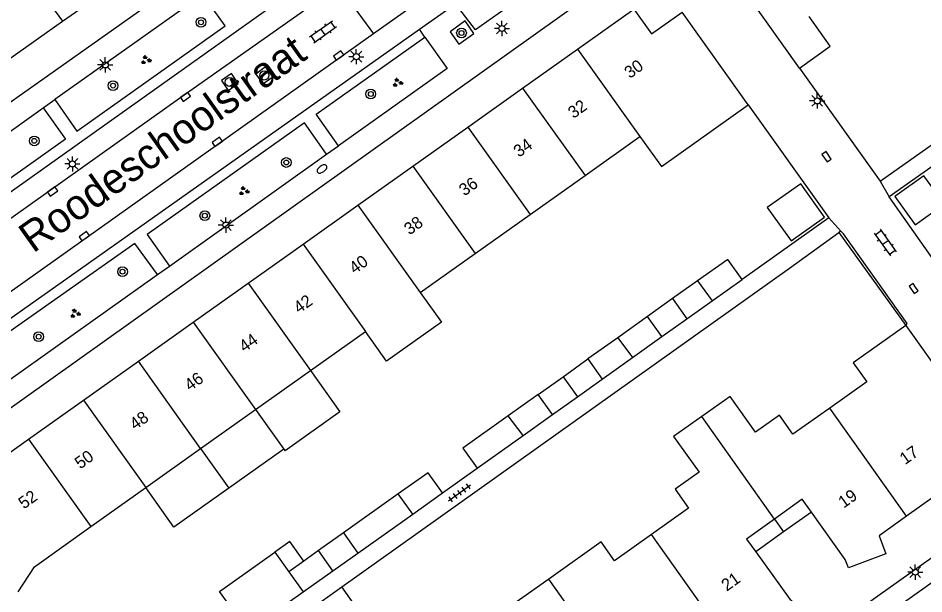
# Model space of a CAD drawing. Extents: x 124000 to 128010, y 398999 to 403000.
# Drawn here: x 126739.4 to 126814, y 399770.5 to 399818 of the extents above; entities that cross this region are included whole.
import ezdxf

# ---------------------------------------------------------------- set-up
doc = ezdxf.new("R2010")
doc.units = 0
for name, color, linetype in [('gg-afsc-erfafscheiding', 7, 'Continuous'), ('gg-afsc-hekwerk', 7, 'Continuous'), ('gg-afsc-muur', 7, 'Continuous'), ('gg-anno-huisnummerreeks BGT', 7, 'Continuous'), ('gg-anno-openbare ruimte label', 7, 'Continuous'), ('gg-bbg-gedigitaliseerde bebouwing', 7, 'Continuous'), ('gg-bbg-gedigitaliseerde bijgebouw', 7, 'Continuous'), ('gg-bbg-hoofdgebouw', 7, 'Continuous'), ('gg-bbg-luifel en loopbrug', 7, 'Continuous'), ('gg-bbg-tussenscheiding', 7, 'Continuous'), ('gg-knt-verharding', 7, 'Continuous'), ('gg-knt-verharding nz', 7, 'Continuous'), ('gt-grn-weggrens', 7, 'Continuous'), ('gt-symb-boom', 7, 'Continuous'), ('gt-symb-brandkraan', 7, 'Continuous'), ('gt-symb-groenvak', 7, 'Continuous'), ('gt-symb-klinker verharding', 7, 'Continuous'), ('gt-symb-kolk', 7, 'Continuous'), ('gt-symb-lichtmast', 7, 'Continuous'), ('gt-symb-rioolschacht', 7, 'Continuous'), ('gt-symb-tegel verharding', 7, 'Continuous')]:
    doc.layers.add(name, color=color, linetype=linetype)

# ---------------------------------------------------------------- blocks, each defined once
blk = doc.blocks.new('gt0-KOLK')
at = {"layer": 'gt-symb-kolk'}
blk.add_lwpolyline([(0, 0), (0.375, 0), (0.375, 0.4), (-0.375, 0.4), (-0.375, 0), (0, 0)], dxfattribs=at)
blk = doc.blocks.new('gt0-LMAST')
at = {"layer": 'gt-symb-lichtmast'}
for p, q in [((-0.182, 0.173), (-0.447, 0.438)), ((-0.005, 0.246), (-0.005, 0.621)), ((0.172, 0.173), (0.437, 0.438)), ((-0.255, -0.004), (-0.63, -0.004)), ((-0.182, -0.181), (-0.447, -0.446)), ((-0.005, -0.254), (-0.005, -0.629)), ((0.437, -0.446), (0.172, -0.181)), ((0.245, -0.004), (0.62, -0.004))]:
    blk.add_line(p, q, dxfattribs=at)
blk.add_circle((-0.005, -0.004), 0.25, dxfattribs=at)
blk = doc.blocks.new('gt0-KL1')
at = {"layer": 'gt-symb-klinker verharding'}
for p, q in [((-1.15, 0.3), (1.15, 0.3)), ((-1, -0.3), (-1, 0.3)), ((-0.5, 0.3), (-0.5, 0.45)), ((0, -0.3), (0, 0.3)), ((0.5, 0.3), (0.5, 0.45)), ((1, -0.3), (1, 0.3)), ((-1.15, -0.3), (1.15, -0.3)), ((-0.5, -0.45), (-0.5, -0.3)), ((0.5, -0.45), (0.5, -0.3))]:
    blk.add_line(p, q, dxfattribs=at)
blk = doc.blocks.new('gt0-BOOM')
at = {"layer": 'gt-symb-boom'}
for radius in [0.4, 0.2]:
    blk.add_circle((0, 0), radius, dxfattribs=at)
blk = doc.blocks.new('gt0-GRVAK')
at = {"layer": 'gt-symb-groenvak'}
for p, q in [((-0.11, 0.189), (-0.228, 0.24)), ((-0.182, 0.153), (0.088, 0.153)), ((-0.091, 0.211), (-0.156, 0.322)), ((-0.047, 0.214), (-0.047, 0.393)), ((-0.004, 0.211), (0.061, 0.322)), ((0.015, 0.189), (0.133, 0.24)), ((0.262, -0.052), (0.197, 0.059)), ((0.305, -0.049), (0.305, 0.13)), ((0.349, -0.052), (0.414, 0.059)), ((-0.245, -0.228), (-0.363, -0.177)), ((-0.318, -0.264), (-0.047, -0.264)), ((-0.226, -0.206), (-0.291, -0.095)), ((-0.183, -0.203), (-0.183, -0.024)), ((-0.139, -0.206), (-0.074, -0.095)), ((-0.12, -0.228), (-0.002, -0.177)), ((0.243, -0.074), (0.125, -0.023)), ((0.17, -0.11), (0.441, -0.11)), ((0.368, -0.074), (0.486, -0.023))]:
    blk.add_line(p, q, dxfattribs=at)
blk = doc.blocks.new('gt0-TEG1')
at = {"layer": 'gt-symb-tegel verharding'}
for p, q in [((-1.125, 0), (1.125, 0)), ((-0.9, -0.25), (-0.9, 0.25)), ((-0.45, -0.25), (-0.45, 0.25)), ((0, -0.25), (0, 0.25)), ((0.45, -0.25), (0.45, 0.25)), ((0.9, -0.25), (0.9, 0.25))]:
    blk.add_line(p, q, dxfattribs=at)
blk = doc.blocks.new('gt0-RS')
at = {"layer": 'gt-symb-rioolschacht'}
blk.add_lwpolyline([(-0.5, -0.5), (0.5, -0.5), (0.5, 0.5), (-0.5, 0.5)], close=True, dxfattribs=at)
blk.add_circle((0, 0), 0.375, dxfattribs=at)
blk = doc.blocks.new('gt0-BR')
at = {"layer": 'gt-symb-brandkraan'}
for centre, radius, start, end in [((-0.244, 0), 0.206, 107.56694, 252.43307), ((0.599, -2.664), 3, 106.89205, 107.56694), ((0, -0.691), 0.938, 73.10799, 106.89205), ((-0.599, -2.664), 3, 72.43309, 73.10799), ((0.244, 0), 0.206, 287.56695, 72.43309), ((0.599, 2.664), 3, 252.43307, 253.10797), ((0, 0.691), 0.938, 253.10797, 286.89206), ((-0.599, 2.664), 3, 286.89206, 287.56695)]:
    blk.add_arc(centre, radius, start, end, dxfattribs=at)

msp = doc.modelspace()

# ---------------------------------------------------------------- linework, layer by layer
at = {"layer": 'gg-afsc-erfafscheiding'}
for p, q in [((126810.391, 399804.517), (126817.554, 399809.604)), ((126774.321, 399778.83), (126777.185, 399780.864))]:
    msp.add_line(p, q, dxfattribs=at)
at = {"layer": 'gg-afsc-hekwerk'}
msp.add_line((126806.977, 399800.28), (126812.49, 399792.626), dxfattribs=at)
at = {"layer": 'gg-afsc-muur'}
for p, q in [((126799.512, 399810.811), (126806.149, 399801.498)), ((126815.208, 399806.105), (126811.121, 399803.225)), ((126816.546, 399795.525), (126811.121, 399803.225)), ((126806.149, 399801.498), (126799.005, 399796.415)), ((126802.92, 399797.358), (126806.977, 399800.28)), ((126766.038, 399771.084), (126802.92, 399797.358))]:
    msp.add_line(p, q, dxfattribs=at)
at = {"layer": 'gg-bbg-gedigitaliseerde bebouwing'}
for p, q in [((126786.07, 399804.989), (126790.594, 399808.204)), ((126781.546, 399801.774), (126786.07, 399804.989)), ((126777.023, 399798.56), (126781.546, 399801.774)), ((126772.498, 399795.344), (126777.023, 399798.56)), ((126763.45, 399788.915), (126767.974, 399792.13)), ((126758.926, 399785.7), (126763.45, 399788.915)), ((126754.402, 399782.485), (126758.926, 399785.7)), ((126749.878, 399779.27), (126754.402, 399782.485)), ((126745.353, 399776.055), (126749.878, 399779.27))]:
    msp.add_line(p, q, dxfattribs=at)
for points in [[(126803.726, 399813.847), (126806.265, 399815.65), (126804.522, 399818.104)], [(126790.594, 399808.204), (126792.356, 399805.725), (126799.512, 399810.811)], [(126772.498, 399795.344), (126774.241, 399792.903), (126769.725, 399789.678), (126767.974, 399792.13)], [(126812.49, 399792.626), (126808.166, 399789.559), (126809.279, 399787.994), (126806.231, 399785.825)], [(126806.231, 399785.825), (126803.201, 399783.669), (126802.089, 399785.232), (126800.124, 399783.837), (126798.034, 399786.78), (126795.69, 399785.123)], [(126795.69, 399785.123), (126793.369, 399783.481), (126795.465, 399780.529), (126793.492, 399779.128), (126794.601, 399777.562), (126791.55, 399775.397)], [(126739.356, 399770.675), (126740.699, 399772.748), (126745.353, 399776.055)], [(126791.55, 399775.397), (126788.506, 399773.237), (126787.391, 399774.799), (126783.086, 399771.73)], [(126783.086, 399771.73), (126778.812, 399768.684), (126779.925, 399767.121), (126776.887, 399764.96)]]:
    msp.add_lwpolyline(points, dxfattribs=at)
at = {"layer": 'gg-bbg-gedigitaliseerde bijgebouw'}
for p, q in [((126796.53, 399794.654), (126799.005, 399796.415)), ((126795.348, 399796.315), (126796.53, 399794.654)), ((126791.219, 399793.374), (126788.76, 399791.621)), ((126792.403, 399791.714), (126791.219, 399793.374)), ((126788.76, 399791.621), (126786.304, 399789.869)), ((126789.97, 399789.979), (126792.403, 399791.714)), ((126786.304, 399789.869), (126787.488, 399788.209)), ((126787.488, 399788.209), (126789.97, 399789.979)), ((126782.207, 399786.942), (126779.747, 399785.189)), ((126783.39, 399785.282), (126782.207, 399786.942)), ((126780.959, 399783.55), (126783.39, 399785.282)), ((126777.185, 399780.864), (126780.959, 399783.55)), ((126770.677, 399778.742), (126766.167, 399775.533)), ((126771.872, 399777.088), (126774.321, 399778.83)), ((126767.35, 399773.87), (126771.872, 399777.088)), ((126766.167, 399775.533), (126767.35, 399773.87)), ((126764.121, 399774.078), (126762.89, 399773.204)), ((126765.3, 399772.416), (126764.121, 399774.078)), ((126760.515, 399773.939), (126761.658, 399772.33)), ((126762.89, 399773.204), (126761.658, 399772.33)), ((126762.848, 399770.676), (126765.3, 399772.416)), ((126760.37, 399768.918), (126762.848, 399770.676))]:
    msp.add_line(p, q, dxfattribs=at)
for points in [[(126811.588, 399803.262), (126813.255, 399800.919), (126815.23, 399802.324), (126815.181, 399803.303), (126813.993, 399804.973), (126811.588, 399803.262)], [(126803.039, 399799.595), (126805.797, 399801.554), (126803.837, 399804.312), (126801.079, 399802.352), (126803.039, 399799.595)], [(126799.005, 399796.415), (126797.823, 399798.076), (126795.348, 399796.315)], [(126779.747, 399785.189), (126776.004, 399782.522), (126777.185, 399780.864)], [(126774.321, 399778.83), (126773.138, 399780.493), (126770.677, 399778.742)], [(126757.108, 399769.101), (126755.967, 399770.707), (126760.515, 399773.939)]]:
    msp.add_lwpolyline(points, dxfattribs=at)
at = {"layer": 'gg-bbg-hoofdgebouw'}
for p, q in [((126803.726, 399813.847), (126798.306, 399821.478)), ((126743.014, 399817.698), (126747.546, 399820.92)), ((126797.751, 399813.289), (126794.072, 399818.465)), ((126738.489, 399814.483), (126743.014, 399817.698)), ((126780.92, 399812.183), (126785.444, 399815.399)), ((126799.512, 399810.811), (126797.751, 399813.289)), ((126776.405, 399808.973), (126780.92, 399812.183)), ((126771.881, 399805.758), (126776.405, 399808.973)), ((126767.358, 399802.542), (126771.881, 399805.758)), ((126762.834, 399799.327), (126767.358, 399802.542)), ((126758.31, 399796.111), (126762.834, 399799.327)), ((126753.787, 399792.896), (126758.31, 399796.111)), ((126749.271, 399789.686), (126753.787, 399792.896)), ((126812.49, 399792.626), (126816.436, 399787.083)), ((126744.748, 399786.47), (126749.271, 399789.686)), ((126740.224, 399783.255), (126744.748, 399786.47))]:
    msp.add_line(p, q, dxfattribs=at)
for points in [[(126785.444, 399815.399), (126790.098, 399818.707), (126791.546, 399816.67), (126794.072, 399818.465)], [(126814.825, 399784.407), (126817.621, 399780.49), (126818.161, 399780.045), (126816.062, 399777.509), (126814.827, 399778.534), (126812.562, 399776.913)], [(126734.218, 399773.953), (126736.899, 399778.118), (126735.582, 399779.955), (126740.224, 399783.255)], [(126804.722, 399777.247), (126803.967, 399778.305), (126801.667, 399776.665)], [(126812.562, 399776.913), (126810.298, 399775.294), (126810.857, 399773.812), (126807.762, 399772.663), (126807.512, 399773.334), (126804.722, 399777.247)], [(126801.667, 399776.665), (126799.367, 399775.025), (126800.128, 399773.97)], [(126800.128, 399773.97), (126802.935, 399770.077), (126803.481, 399769.63), (126801.379, 399767.081), (126800.147, 399768.097), (126797.884, 399766.485)]]:
    msp.add_lwpolyline(points, dxfattribs=at)
at = {"layer": 'gg-bbg-luifel en loopbrug'}
for p, q in [((126795.348, 399796.315), (126793.284, 399794.845)), ((126793.284, 399794.845), (126791.219, 399793.374)), ((126793.284, 399794.845), (126794.467, 399793.184)), ((126794.467, 399793.184), (126796.53, 399794.654)), ((126792.403, 399791.714), (126794.467, 399793.184)), ((126784.256, 399788.406), (126786.304, 399789.869)), ((126782.207, 399786.942), (126784.256, 399788.406)), ((126784.256, 399788.406), (126785.439, 399786.746)), ((126785.439, 399786.746), (126787.488, 399788.209)), ((126783.39, 399785.282), (126785.439, 399786.746)), ((126758.926, 399785.7), (126761.242, 399782.443)), ((126754.402, 399782.485), (126756.718, 399779.227)), ((126761.242, 399782.443), (126756.718, 399779.227)), ((126761.242, 399782.443), (126761.352, 399782.288)), ((126804.722, 399777.247), (126802.425, 399775.608)), ((126801.667, 399776.665), (126802.425, 399775.608)), ((126766.167, 399775.533), (126764.121, 399774.078)), ((126802.425, 399775.608), (126800.128, 399773.97)), ((126765.3, 399772.416), (126767.35, 399773.87)), ((126763.267, 399769.11), (126766.038, 399771.084))]:
    msp.add_line(p, q, dxfattribs=at)
for points in [[(126763.45, 399788.915), (126765.874, 399785.504), (126761.352, 399782.288)], [(126756.718, 399779.227), (126752.195, 399776.011), (126749.878, 399779.27)], [(126762.89, 399773.204), (126761.745, 399774.814), (126760.515, 399773.939)], [(126763.267, 399769.11), (126765.228, 399766.33), (126768.008, 399768.291), (126766.038, 399771.084)]]:
    msp.add_lwpolyline(points, dxfattribs=at)
at = {"layer": 'gg-bbg-tussenscheiding'}
for p, q in [((126736.293, 399827.11), (126743.014, 399817.698)), ((126785.444, 399815.399), (126790.594, 399808.204)), ((126780.92, 399812.183), (126786.07, 399804.989)), ((126776.405, 399808.973), (126781.546, 399801.774)), ((126771.881, 399805.758), (126777.023, 399798.56)), ((126767.358, 399802.542), (126772.498, 399795.344)), ((126762.834, 399799.327), (126767.974, 399792.13)), ((126758.31, 399796.111), (126763.45, 399788.915)), ((126753.787, 399792.896), (126758.926, 399785.7)), ((126788.76, 399791.621), (126789.97, 399789.979)), ((126754.402, 399782.485), (126749.271, 399789.686)), ((126744.748, 399786.47), (126749.878, 399779.27)), ((126780.959, 399783.55), (126779.747, 399785.189)), ((126812.562, 399776.913), (126806.231, 399785.825)), ((126801.667, 399776.665), (126795.69, 399785.123)), ((126740.224, 399783.255), (126745.353, 399776.055)), ((126771.872, 399777.088), (126770.677, 399778.742)), ((126797.884, 399766.485), (126791.55, 399775.397)), ((126761.658, 399772.33), (126762.848, 399770.676)), ((126786.985, 399766.245), (126783.086, 399771.73))]:
    msp.add_line(p, q, dxfattribs=at)
at = {"layer": 'gg-knt-verharding'}
for p, q in [((126715.752, 399794.73), (126779.106, 399839.725)), ((126722.665, 399792.215), (126767.554, 399824.155)), ((126727.777, 399778.037), (126790.899, 399823.022)), ((126765.764, 399820.626), (126768.629, 399816.657)), ((126754.592, 399819.914), (126742.395, 399811.245)), ((126772.436, 399817.042), (126775.404, 399819.139)), ((126730.59, 399787.471), (126772.436, 399817.042)), ((126803.726, 399813.847), (126810.391, 399804.517)), ((126729.198, 399801.825), (126741.417, 399810.566)), ((126751.837, 399797.529), (126764.765, 399806.747)), ((126810.391, 399804.517), (126811.121, 399803.225)), ((126806.149, 399801.498), (126807.149, 399800.404)), ((126749.993, 399800.115), (126751.837, 399797.529)), ((126807.149, 399800.404), (126806.977, 399800.28)), ((126807.149, 399800.404), (126807.364, 399800.169)), ((126812.614, 399792.8), (126807.364, 399800.169)), ((126738.562, 399788.097), (126750.858, 399796.838)), ((126812.49, 399792.626), (126812.614, 399792.8))]:
    msp.add_line(p, q, dxfattribs=at)
for points in [[(126782.35, 399826.406), (126784.982, 399822.623), (126777.042, 399817.003), (126775.404, 399819.139)], [(126742.395, 399811.245), (126744.203, 399808.649), (126756.43, 399817.328), (126754.592, 399819.914)], [(126774.945, 399816.837), (126775.673, 399815.809), (126776.91, 399816.704), (126776.182, 399817.732), (126774.945, 399816.837)], [(126765.759, 399807.432), (126763.926, 399810.046), (126772.883, 399816.393)], [(126772.883, 399816.393), (126774.719, 399813.802), (126765.759, 399807.432)], [(126741.417, 399810.566), (126743.265, 399807.982), (126730.982, 399799.262)], [(126764.765, 399806.747), (126762.948, 399809.339), (126749.993, 399800.115)], [(126750.858, 399796.838), (126748.97, 399799.387), (126736.693, 399790.757)], [(126762.314, 399738.164), (126784.685, 399754.031), (126785.569, 399752.835), (126822.233, 399778.9)], [(126816.265, 399770.334), (126815.14, 399771.771), (126785.848, 399750.966), (126786.906, 399749.48)]]:
    msp.add_lwpolyline(points, dxfattribs=at)
at = {"layer": 'gg-knt-verharding nz'}
for p, q in [((126773.683, 399820.248), (126768.629, 399816.657)), ((126768.629, 399816.657), (126729.548, 399788.889))]:
    msp.add_line(p, q, dxfattribs=at)
msp.add_lwpolyline([(126723.595, 399790.694), (126753.034, 399811.627), (126765.764, 399820.626)], dxfattribs=at)
at = {"layer": 'gt-grn-weggrens'}
for p, q in [((126772.883, 399816.393), (126772.436, 399817.042)), ((126741.417, 399810.566), (126742.395, 399811.245)), ((126764.765, 399806.747), (126765.759, 399807.432)), ((126750.858, 399796.838), (126751.837, 399797.529))]:
    msp.add_line(p, q, dxfattribs=at)

# ---------------------------------------------------------------- block references
at = {"layer": 'gt-symb-boom'}
for p in [(126754.426, 399817.615), (126775.893, 399816.738), (126747.187, 399812.399), (126768.416, 399811.706), (126740.692, 399807.844), (126761.459, 399806.06), (126754.746, 399801.679), (126747.965, 399797.063), (126741.055, 399791.703)]:
    msp.add_blockref('gt0-BOOM', p, dxfattribs=at)
at = {"layer": 'gt-symb-brandkraan', "rotation": 35.72413480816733}
msp.add_blockref('gt0-BR', (126764.404, 399805.531), dxfattribs=at)
at = {"layer": 'gt-symb-groenvak'}
for p in [(126749.881, 399814.506), (126770.614, 399812.642), (126757.957, 399803.708), (126744.057, 399793.61)]:
    msp.add_blockref('gt0-GRVAK', p, dxfattribs=at)
at = {"layer": 'gt-symb-klinker verharding'}
for p, rotation in [((126764.489, 399816.839), 35.26443024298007), ((126810.799, 399799.47), -54.27586519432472)]:
    msp.add_blockref('gt0-KL1', p, dxfattribs=dict(at, rotation=rotation))
at = {"layer": 'gt-symb-kolk'}
for p, rotation in [((126765.885, 399814.712), 35.391107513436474), ((126753.034, 399811.627), -144.52896067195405), ((126755.887, 399807.604), 35.39110751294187), ((126805.799, 399806.422), -56.08748741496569), ((126742.086, 399803.828), -144.68878656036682), ((126744.93, 399799.827), 35.39110751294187), ((126813.302, 399795.791), 124.27826657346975)]:
    msp.add_blockref('gt0-KOLK', p, dxfattribs=dict(at, rotation=rotation))
at = {"layer": 'gt-symb-lichtmast'}
for p in [(126779.227, 399817.112), (126767.23, 399814.787), (126746.545, 399814.111), (126805.202, 399811.143), (126743.838, 399805.946), (126756.484, 399800.907), (126813.282, 399772.298)]:
    msp.add_blockref('gt0-LMAST', p, dxfattribs=at)
at = {"layer": 'gt-symb-rioolschacht'}
for p, rotation in [((126759.641, 399813.236), 36.45721008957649), ((126756.804, 399812.693), -145.8013563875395)]:
    msp.add_blockref('gt0-RS', p, dxfattribs=dict(at, rotation=rotation))
at = {"layer": 'gt-symb-tegel verharding', "rotation": 36.33090200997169}
msp.add_blockref('gt0-TEG1', (126775.737, 399778.833), dxfattribs=at)

# ---------------------------------------------------------------- texts
at = {"layer": 'gg-anno-huisnummerreeks BGT'}
for s, rotation, p in [('30', 35.4, (126789.76, 399812.945)), ('32', 35.4, (126785.115, 399809.643)), ('34', 35.4, (126780.622, 399806.449)), ('36', 35.4, (126776.132, 399803.257)), ('38', 35.4, (126771.609, 399800.043)), ('40', 35.4, (126767.085, 399796.826)), ('42', 35.4, (126762.505, 399793.571)), ('44', 35.4, (126758.008, 399790.375)), ('46', 35.4, (126753.518, 399787.183)), ('48', 35.4, (126748.999, 399783.971)), ('50', 35.4, (126744.475, 399780.754)), ('17', 35.3, (126812.437, 399781.111)), ('52', 35.4, (126739.836, 399777.457)), ('19', 35.3, (126807.379, 399777.53)), ('21', 35.4, (126797.748, 399770.684))]:
    msp.add_text(s, height=1, rotation=rotation, dxfattribs=at).set_placement(p)
at = {"layer": 'gg-anno-openbare ruimte label'}
msp.add_text('Roodeschoolstraat', height=2.5, rotation=35.4, dxfattribs=at).set_placement((126740.593, 399798.541))

doc.saveas('drawing.dxf')
